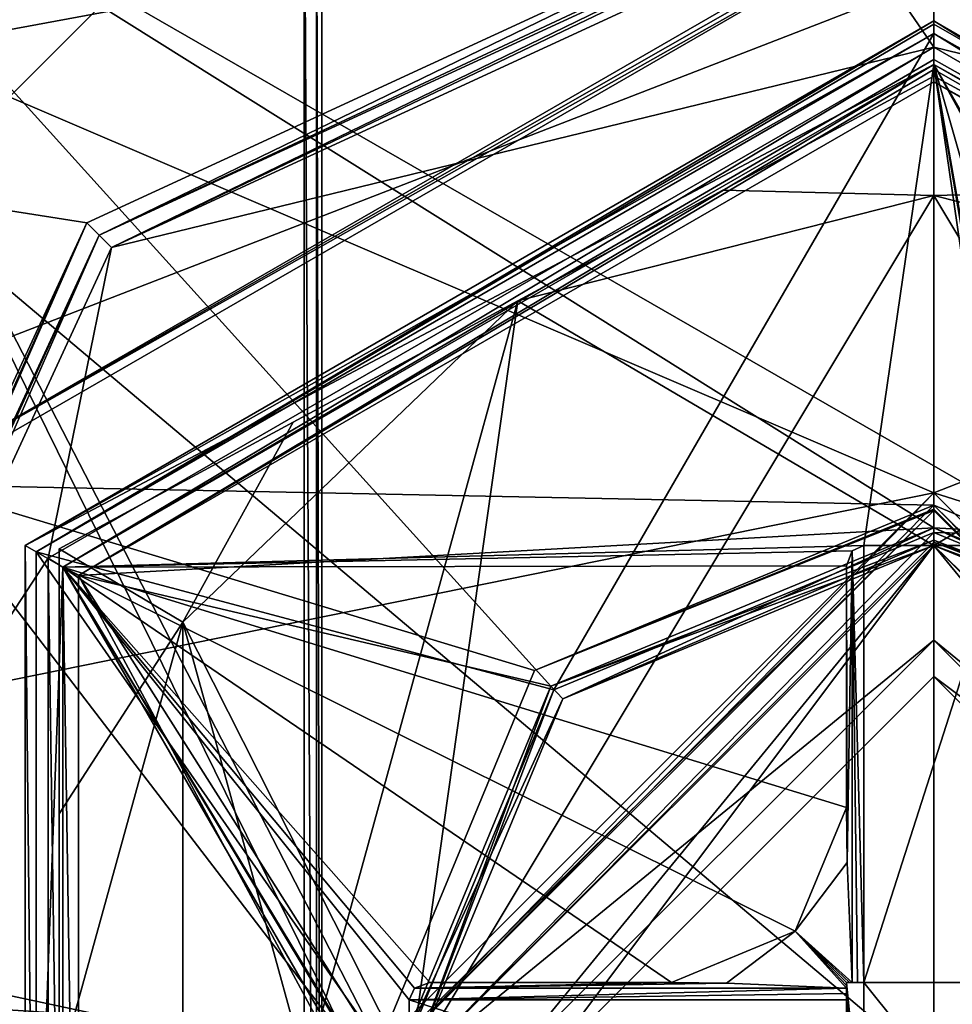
# Model space of a CAD drawing. Extents: x -250 to 250, y -963 to 894.
# Tile 1009 of 1056: x 145 to 150, y 796 to 802. Entities that reach past the tile are written whole.
import ezdxf

# ---------------------------------------------------------------- set-up
doc = ezdxf.new("R2010")
doc.units = 0
doc.header["$LTSCALE"] = 65.185185
for name, color, linetype in [('2550', 7, 'CONTINUOUS'), ('2565', 7, 'CONTINUOUS'), ('3425', 7, 'CONTINUOUS'), ('3429', 7, 'CONTINUOUS'), ('3655', 7, 'CONTINUOUS'), ('3659', 7, 'CONTINUOUS'), ('3679', 7, 'CONTINUOUS'), ('3680', 7, 'CONTINUOUS'), ('3681', 7, 'CONTINUOUS'), ('3682', 7, 'CONTINUOUS'), ('3683', 7, 'CONTINUOUS'), ('3684', 7, 'CONTINUOUS'), ('3720', 7, 'CONTINUOUS'), ('3721', 7, 'CONTINUOUS'), ('3752', 7, 'CONTINUOUS'), ('3777', 7, 'CONTINUOUS'), ('3836', 7, 'CONTINUOUS'), ('3837', 7, 'CONTINUOUS'), ('3838', 7, 'CONTINUOUS'), ('3839', 7, 'CONTINUOUS'), ('3840', 7, 'CONTINUOUS'), ('3841', 7, 'CONTINUOUS'), ('4097', 7, 'CONTINUOUS'), ('4103', 7, 'CONTINUOUS'), ('4107', 7, 'CONTINUOUS'), ('4108', 7, 'CONTINUOUS'), ('4109', 7, 'CONTINUOUS'), ('4110', 7, 'CONTINUOUS'), ('4135', 7, 'CONTINUOUS'), ('4136', 7, 'CONTINUOUS'), ('4137', 7, 'CONTINUOUS'), ('4138', 7, 'CONTINUOUS'), ('4139', 7, 'CONTINUOUS'), ('4140', 7, 'CONTINUOUS'), ('4373', 7, 'CONTINUOUS'), ('4374', 7, 'CONTINUOUS'), ('4375', 7, 'CONTINUOUS'), ('4379', 7, 'CONTINUOUS'), ('4380', 7, 'CONTINUOUS'), ('4383', 7, 'CONTINUOUS'), ('4384', 7, 'CONTINUOUS'), ('4385', 7, 'CONTINUOUS'), ('4386', 7, 'CONTINUOUS'), ('4387', 7, 'CONTINUOUS'), ('4388', 7, 'CONTINUOUS'), ('4389', 7, 'CONTINUOUS'), ('4390', 7, 'CONTINUOUS'), ('4430', 7, 'CONTINUOUS'), ('4433', 7, 'CONTINUOUS'), ('555', 7, 'CONTINUOUS'), ('556', 7, 'CONTINUOUS'), ('557', 7, 'CONTINUOUS'), ('558', 7, 'CONTINUOUS'), ('559', 7, 'CONTINUOUS'), ('560', 7, 'CONTINUOUS'), ('561', 7, 'CONTINUOUS'), ('562', 7, 'CONTINUOUS'), ('564', 7, 'CONTINUOUS'), ('565', 7, 'CONTINUOUS'), ('572', 7, 'CONTINUOUS'), ('573', 7, 'CONTINUOUS'), ('576', 7, 'CONTINUOUS'), ('577', 7, 'CONTINUOUS'), ('588', 7, 'CONTINUOUS'), ('589', 7, 'CONTINUOUS'), ('590', 7, 'CONTINUOUS'), ('591', 7, 'CONTINUOUS'), ('592', 7, 'CONTINUOUS'), ('593', 7, 'CONTINUOUS'), ('594', 7, 'CONTINUOUS'), ('595', 7, 'CONTINUOUS'), ('602', 7, 'CONTINUOUS'), ('603', 7, 'CONTINUOUS'), ('604', 7, 'CONTINUOUS'), ('605', 7, 'CONTINUOUS'), ('606', 7, 'CONTINUOUS')]:
    doc.layers.add(name, color=color, linetype=linetype)

msp = doc.modelspace()

# ---------------------------------------------------------------- linework, layer by layer
at = {"layer": '2550', "color": 7, "linetype": 'CONTINUOUS'}
for points in [[(146.4, 803, -64.65), (139.2507, 795.8559, -64.65), (146.4, 790, -64.65), (146.4, 803, -64.65)], [(140.0814, 802.3655, -64.65), (139.2507, 795.8559, -64.65), (146.4, 803, -64.65), (140.0814, 802.3655, -64.65)]]:
    msp.add_3dface(points, dxfattribs=at)
at = {"layer": '2565', "color": 7, "linetype": 'CONTINUOUS'}
for points in [[(146.5, 803, -68.45), (146.5, 803, -64.75), (146.5, 790, -64.75), (146.5, 803, -68.45)], [(146.5, 803, -68.45), (146.5, 790, -64.75), (146.5, 790, -68.45), (146.5, 803, -68.45)]]:
    msp.add_3dface(points, dxfattribs=at)
at = {"layer": '3425', "color": 7, "linetype": 'CONTINUOUS'}
for points in [[(146.4, 803, -64.65), (146.4707, 790, -64.6793), (146.4707, 803, -64.6793), (146.4, 803, -64.65)], [(146.4, 803, -64.65), (146.4, 790, -64.65), (146.4707, 790, -64.6793), (146.4, 803, -64.65)], [(146.4707, 790, -64.6793), (146.5, 790, -64.75), (146.4707, 803, -64.6793), (146.4707, 790, -64.6793)], [(146.5, 790, -64.75), (146.5, 803, -64.75), (146.4707, 803, -64.6793), (146.5, 790, -64.75)]]:
    msp.add_3dface(points, dxfattribs=at)
at = {"layer": '3429', "color": 7, "linetype": 'CONTINUOUS'}
for points in [[(146.5, 803, -68.45), (146.5, 790, -68.45), (142.6189, 802.029, -68.45), (146.5, 803, -68.45)], [(142.6189, 802.029, -68.45), (146.5, 790, -68.45), (142.0411, 796.0019, -68.45), (142.6189, 802.029, -68.45)]]:
    msp.add_3dface(points, dxfattribs=at)
at = {"layer": '3655', "color": 7, "linetype": 'CONTINUOUS'}
for points in [[(143.0674, 803.1951, 0.35), (143.0674, 788.3049, 0.35), (147.8104, 793.5559, 0.35), (143.0674, 803.1951, 0.35)], [(156.9326, 803.1951, 0.35), (143.0674, 803.1951, 0.35), (152.1896, 797.9441, 0.35), (156.9326, 803.1951, 0.35)], [(150, 798.85, 0.35), (143.0674, 803.1951, 0.35), (147.8105, 797.9443, 0.35), (150, 798.85, 0.35)], [(143.0674, 803.1951, 0.35), (150, 798.85, 0.35), (152.1896, 797.9441, 0.35), (143.0674, 803.1951, 0.35)], [(147.8105, 797.9443, 0.35), (143.0674, 803.1951, 0.35), (146.9, 795.7501, 0.35), (147.8105, 797.9443, 0.35)], [(146.9, 795.7501, 0.35), (143.0674, 803.1951, 0.35), (147.8104, 793.5559, 0.35), (146.9, 795.7501, 0.35)]]:
    msp.add_3dface(points, dxfattribs=at)
at = {"layer": '3659', "color": 7, "linetype": 'CONTINUOUS'}
for points in [[(141.6898, 801.1404, -11.15), (143.0148, 805.15, -11.15), (149.45, 802.5779, -11.15), (141.6898, 801.1404, -11.15)], [(145.1568, 800.5942, -11.15), (141.6898, 801.1404, -11.15), (149.45, 802.5779, -11.15), (145.1568, 800.5942, -11.15)], [(145.1087, 798.5777, -11.15), (150, 801.4, -11.15), (150, 798.85, -11.15), (145.1087, 798.5777, -11.15)], [(150, 801.4, -11.15), (154.8913, 798.5777, -11.15), (150, 798.85, -11.15), (150, 801.4, -11.15)], [(143.1721, 796.3, -11.15), (141.6898, 801.1404, -11.15), (145.1568, 800.5942, -11.15), (143.1721, 796.3, -11.15)], [(145.1087, 798.5777, -11.15), (150, 798.85, -11.15), (147.8104, 797.9442, -11.15), (145.1087, 798.5777, -11.15)], [(150, 798.85, -11.15), (154.8913, 798.5777, -11.15), (152.1895, 797.9443, -11.15), (150, 798.85, -11.15)], [(146.9, 795.7499, -11.15), (145.1087, 798.5777, -11.15), (147.8104, 797.9442, -11.15), (146.9, 795.7499, -11.15)], [(147.8105, 793.5557, -11.15), (145.1087, 798.5777, -11.15), (146.9, 795.7499, -11.15), (147.8105, 793.5557, -11.15)], [(145.1087, 792.9223, -11.15), (145.1087, 798.5777, -11.15), (147.8105, 793.5557, -11.15), (145.1087, 792.9223, -11.15)]]:
    msp.add_3dface(points, dxfattribs=at)
at = {"layer": '3679', "color": 7, "linetype": 'CONTINUOUS'}
for points in [[(150, 798.75, 0.25), (152.1213, 797.8713, -11.05), (152.1213, 797.8713, 0.25), (150, 798.75, 0.25)], [(150, 798.75, -11.05), (152.1213, 797.8713, -11.05), (150, 798.75, 0.25), (150, 798.75, -11.05)]]:
    msp.add_3dface(points, dxfattribs=at)
at = {"layer": '3680', "color": 7, "linetype": 'CONTINUOUS'}
for points in [[(150, 798.75, -11.05), (150, 798.75, 0.25), (147.8787, 797.8713, 0.25), (150, 798.75, -11.05)], [(147.8787, 797.8713, -11.05), (150, 798.75, -11.05), (147.8787, 797.8713, 0.25), (147.8787, 797.8713, -11.05)], [(147, 795.75, 0.25), (147.8787, 797.8713, -11.05), (147.8787, 797.8713, 0.25), (147, 795.75, 0.25)], [(147, 795.75, -11.05), (147.8787, 797.8713, -11.05), (147, 795.75, 0.25), (147, 795.75, -11.05)]]:
    msp.add_3dface(points, dxfattribs=at)
at = {"layer": '3681', "color": 7, "linetype": 'CONTINUOUS'}
for points in [[(145.2982, 800.4527, -15.15), (149.4661, 802.3785, -15.15), (150, 801.6, -15.15), (145.2982, 800.4527, -15.15)], [(149.4661, 802.3785, -15.15), (154.7018, 800.4527, -15.15), (150, 801.6, -15.15), (149.4661, 802.3785, -15.15)], [(150.5339, 802.3785, -15.15), (154.7018, 800.4527, -15.15), (149.4661, 802.3785, -15.15), (150.5339, 802.3785, -15.15)], [(145.2982, 800.4527, -15.15), (150, 801.6, -15.15), (144.9353, 798.6774, -15.15), (145.2982, 800.4527, -15.15)], [(150, 801.6, -15.15), (154.7018, 800.4527, -15.15), (155.0646, 798.6775, -15.15), (150, 801.6, -15.15)], [(143.3715, 796.2839, -15.15), (145.2982, 800.4527, -15.15), (144.9353, 798.6774, -15.15), (143.3715, 796.2839, -15.15)], [(144.9354, 792.8225, -15.15), (143.3715, 796.2839, -15.15), (144.9353, 798.6774, -15.15), (144.9354, 792.8225, -15.15)], [(143.308, 796.1532, -15.15), (143.3715, 796.2839, -15.15), (144.9354, 792.8225, -15.15), (143.308, 796.1532, -15.15)], [(143.1721, 796.1, -15.15), (143.308, 796.1532, -15.15), (144.9354, 792.8225, -15.15), (143.1721, 796.1, -15.15)]]:
    msp.add_3dface(points, dxfattribs=at)
at = {"layer": '3682', "color": 7, "linetype": 'CONTINUOUS'}
for points in [[(150, 801.5, -15.05), (154.9796, 798.625, -15.05), (150, 801.5, -11.25), (150, 801.5, -15.05)], [(150, 801.5, -11.25), (154.9796, 798.625, -15.05), (154.9796, 798.625, -11.25), (150, 801.5, -11.25)]]:
    msp.add_3dface(points, dxfattribs=at)
at = {"layer": '3683', "color": 7, "linetype": 'CONTINUOUS'}
for points in [[(150, 801.5, -15.05), (150, 801.5, -11.25), (145.0204, 798.625, -11.25), (150, 801.5, -15.05)], [(145.0204, 798.625, -15.05), (150, 801.5, -15.05), (145.0204, 798.625, -11.25), (145.0204, 798.625, -15.05)], [(145.0204, 792.875, -15.05), (145.0204, 798.625, -15.05), (145.0204, 792.875, -11.25), (145.0204, 792.875, -15.05)], [(145.0204, 792.875, -11.25), (145.0204, 798.625, -15.05), (145.0204, 798.625, -11.25), (145.0204, 792.875, -11.25)]]:
    msp.add_3dface(points, dxfattribs=at)
at = {"layer": '3684', "color": 7, "linetype": 'CONTINUOUS'}
for points in [[(149.458, 802.4782, -11.25), (145.227, 800.523, -15.05), (145.227, 800.523, -11.25), (149.458, 802.4782, -11.25)], [(149.458, 802.4782, -15.05), (145.227, 800.523, -15.05), (149.458, 802.4782, -11.25), (149.458, 802.4782, -15.05)], [(145.227, 800.523, -15.05), (143.2718, 796.292, -15.05), (145.227, 800.523, -11.25), (145.227, 800.523, -15.05)], [(143.2718, 796.292, -15.05), (143.2718, 796.292, -11.25), (145.227, 800.523, -11.25), (143.2718, 796.292, -15.05)]]:
    msp.add_3dface(points, dxfattribs=at)
at = {"layer": '3720', "color": 7, "linetype": 'CONTINUOUS'}
for points in [[(150, 798.85, 0.35), (147.8105, 797.9443, 0.35), (150, 798.7793, 0.3207), (150, 798.85, 0.35)], [(147.8105, 797.9443, 0.35), (150, 798.75, 0.25), (150, 798.7793, 0.3207), (147.8105, 797.9443, 0.35)], [(150, 798.75, 0.25), (147.8105, 797.9443, 0.35), (147.8787, 797.8713, 0.25), (150, 798.75, 0.25)], [(147.8105, 797.9443, 0.35), (146.9, 795.7501, 0.35), (147.8787, 797.8713, 0.25), (147.8105, 797.9443, 0.35)], [(146.9, 795.7501, 0.35), (147, 795.75, 0.25), (147.8787, 797.8713, 0.25), (146.9, 795.7501, 0.35)]]:
    msp.add_3dface(points, dxfattribs=at)
at = {"layer": '3721', "color": 7, "linetype": 'CONTINUOUS'}
for points in [[(152.1213, 797.8713, 0.25), (150, 798.85, 0.35), (150, 798.7793, 0.3207), (152.1213, 797.8713, 0.25)], [(152.1896, 797.9441, 0.35), (150, 798.85, 0.35), (152.1213, 797.8713, 0.25), (152.1896, 797.9441, 0.35)], [(150, 798.75, 0.25), (152.1213, 797.8713, 0.25), (150, 798.7793, 0.3207), (150, 798.75, 0.25)]]:
    msp.add_3dface(points, dxfattribs=at)
at = {"layer": '3752', "color": 7, "linetype": 'CONTINUOUS'}
for points in [[(145.2982, 800.4527, -15.15), (145.227, 800.523, -15.05), (149.458, 802.4782, -15.05), (145.2982, 800.4527, -15.15)], [(145.2982, 800.4527, -15.15), (149.458, 802.4782, -15.05), (149.4604, 802.449, -15.1207), (145.2982, 800.4527, -15.15)], [(149.4661, 802.3785, -15.15), (145.2982, 800.4527, -15.15), (149.4604, 802.449, -15.1207), (149.4661, 802.3785, -15.15)], [(143.2718, 796.292, -15.05), (145.227, 800.523, -15.05), (143.301, 796.2896, -15.1207), (143.2718, 796.292, -15.05)], [(145.227, 800.523, -15.05), (143.3715, 796.2839, -15.15), (143.301, 796.2896, -15.1207), (145.227, 800.523, -15.05)], [(145.2982, 800.4527, -15.15), (143.3715, 796.2839, -15.15), (145.227, 800.523, -15.05), (145.2982, 800.4527, -15.15)]]:
    msp.add_3dface(points, dxfattribs=at)
at = {"layer": '3777', "color": 7, "linetype": 'CONTINUOUS'}
for points in [[(145.1568, 800.5942, -11.15), (149.45, 802.5779, -11.15), (145.227, 800.523, -11.25), (145.1568, 800.5942, -11.15)], [(145.227, 800.523, -11.25), (149.45, 802.5779, -11.15), (149.4559, 802.5066, -11.1802), (145.227, 800.523, -11.25)], [(149.458, 802.4782, -11.25), (145.227, 800.523, -11.25), (149.4559, 802.5066, -11.1802), (149.458, 802.4782, -11.25)], [(143.1721, 796.3, -11.15), (145.1568, 800.5942, -11.15), (143.2432, 796.2943, -11.1799), (143.1721, 796.3, -11.15)], [(145.1568, 800.5942, -11.15), (143.2718, 796.292, -11.25), (143.2432, 796.2943, -11.1799), (145.1568, 800.5942, -11.15)], [(143.2718, 796.292, -11.25), (145.1568, 800.5942, -11.15), (145.227, 800.523, -11.25), (143.2718, 796.292, -11.25)]]:
    msp.add_3dface(points, dxfattribs=at)
at = {"layer": '3836', "color": 7, "linetype": 'CONTINUOUS'}
for points in [[(150, 801.6, -15.15), (155.0646, 798.6775, -15.15), (150, 801.5293, -15.1207), (150, 801.6, -15.15)], [(155.0646, 798.6775, -15.15), (150, 801.5, -15.05), (150, 801.5293, -15.1207), (155.0646, 798.6775, -15.15)], [(155.0646, 798.6775, -15.15), (154.9796, 798.625, -15.05), (150, 801.5, -15.05), (155.0646, 798.6775, -15.15)]]:
    msp.add_3dface(points, dxfattribs=at)
at = {"layer": '3837', "color": 7, "linetype": 'CONTINUOUS'}
for points in [[(144.9353, 798.6774, -15.15), (150, 801.6, -15.15), (145.0204, 798.625, -15.05), (144.9353, 798.6774, -15.15)], [(145.0204, 798.625, -15.05), (150, 801.6, -15.15), (150, 801.5293, -15.1207), (145.0204, 798.625, -15.05)], [(150, 801.5, -15.05), (145.0204, 798.625, -15.05), (150, 801.5293, -15.1207), (150, 801.5, -15.05)], [(144.9354, 792.8225, -15.15), (144.9353, 798.6774, -15.15), (145.0204, 792.875, -15.05), (144.9354, 792.8225, -15.15)], [(144.9353, 798.6774, -15.15), (145.0204, 798.625, -15.05), (145.0204, 792.875, -15.05), (144.9353, 798.6774, -15.15)]]:
    msp.add_3dface(points, dxfattribs=at)
at = {"layer": '3838', "color": 7, "linetype": 'CONTINUOUS'}
for points in [[(150, 801.5, -11.25), (154.9796, 798.625, -11.25), (150, 801.4707, -11.1793), (150, 801.5, -11.25)], [(154.9796, 798.625, -11.25), (150, 801.4, -11.15), (150, 801.4707, -11.1793), (154.9796, 798.625, -11.25)], [(154.8913, 798.5777, -11.15), (150, 801.4, -11.15), (154.9796, 798.625, -11.25), (154.8913, 798.5777, -11.15)]]:
    msp.add_3dface(points, dxfattribs=at)
at = {"layer": '3839', "color": 7, "linetype": 'CONTINUOUS'}
for points in [[(150, 801.5, -11.25), (145.1087, 798.5777, -11.15), (145.0204, 798.625, -11.25), (150, 801.5, -11.25)], [(145.1087, 798.5777, -11.15), (150, 801.5, -11.25), (150, 801.4707, -11.1793), (145.1087, 798.5777, -11.15)], [(150, 801.4, -11.15), (145.1087, 798.5777, -11.15), (150, 801.4707, -11.1793), (150, 801.4, -11.15)], [(145.1087, 792.9223, -11.15), (145.0204, 792.875, -11.25), (145.0204, 798.625, -11.25), (145.1087, 792.9223, -11.15)], [(145.1087, 798.5777, -11.15), (145.1087, 792.9223, -11.15), (145.0204, 798.625, -11.25), (145.1087, 798.5777, -11.15)]]:
    msp.add_3dface(points, dxfattribs=at)
at = {"layer": '3840', "color": 7, "linetype": 'CONTINUOUS'}
for points in [[(150, 798.85, -11.15), (152.1895, 797.9443, -11.15), (150, 798.7793, -11.1207), (150, 798.85, -11.15)], [(152.1895, 797.9443, -11.15), (150, 798.75, -11.05), (150, 798.7793, -11.1207), (152.1895, 797.9443, -11.15)], [(152.1895, 797.9443, -11.15), (152.1213, 797.8713, -11.05), (150, 798.75, -11.05), (152.1895, 797.9443, -11.15)]]:
    msp.add_3dface(points, dxfattribs=at)
at = {"layer": '3841', "color": 7, "linetype": 'CONTINUOUS'}
for points in [[(147.8104, 797.9442, -11.15), (150, 798.85, -11.15), (147.8787, 797.8713, -11.05), (147.8104, 797.9442, -11.15)], [(147.8787, 797.8713, -11.05), (150, 798.85, -11.15), (150, 798.7793, -11.1207), (147.8787, 797.8713, -11.05)], [(150, 798.75, -11.05), (147.8787, 797.8713, -11.05), (150, 798.7793, -11.1207), (150, 798.75, -11.05)], [(146.9, 795.7499, -11.15), (147.8104, 797.9442, -11.15), (147, 795.75, -11.05), (146.9, 795.7499, -11.15)], [(147.8104, 797.9442, -11.15), (147.8787, 797.8713, -11.05), (147, 795.75, -11.05), (147.8104, 797.9442, -11.15)]]:
    msp.add_3dface(points, dxfattribs=at)
at = {"layer": '4097', "color": 7, "linetype": 'CONTINUOUS'}
for points in [[(155.8547, 799.1321, 13.35), (161.236, 803.0143, 13.35), (150, 802.5114, 13.35), (155.8547, 799.1321, 13.35)], [(150, 802.5114, 13.35), (138.6178, 802.4918, 13.35), (144.1453, 799.132, 13.35), (150, 802.5114, 13.35)]]:
    msp.add_3dface(points, dxfattribs=at)
at = {"layer": '4103', "color": 7, "linetype": 'CONTINUOUS'}
for points in [[(140.3933, 797.1009, 7.85), (141.4723, 802.7057, 7.85), (150, 799.05, 7.85), (140.3933, 797.1009, 7.85)], [(141.4723, 802.7057, 7.85), (158.6205, 802.4248, 7.85), (150, 799.05, 7.85), (141.4723, 802.7057, 7.85)], [(158.6205, 802.4248, 7.85), (159.6438, 795.9951, 7.85), (150, 799.05, 7.85), (158.6205, 802.4248, 7.85)], [(140.3933, 797.1009, 7.85), (150, 799.05, 7.85), (146.7, 795.75, 7.85), (140.3933, 797.1009, 7.85)], [(150, 799.05, 7.85), (159.6438, 795.9951, 7.85), (153.3, 795.75, 7.85), (150, 799.05, 7.85)], [(141.1694, 789.7637, 7.85), (140.3933, 797.1009, 7.85), (150, 792.45, 7.85), (141.1694, 789.7637, 7.85)], [(150, 792.45, 7.85), (140.3933, 797.1009, 7.85), (146.7, 795.75, 7.85), (150, 792.45, 7.85)]]:
    msp.add_3dface(points, dxfattribs=at)
at = {"layer": '4107', "color": 7, "linetype": 'CONTINUOUS'}
for points in [[(153.2, 795.75, 9.7886), (150, 798.95, 9.7886), (153.2, 795.75, 7.95), (153.2, 795.75, 9.7886)], [(153.2, 795.75, 7.95), (150, 798.95, 9.7886), (150, 798.95, 7.95), (153.2, 795.75, 7.95)]]:
    msp.add_3dface(points, dxfattribs=at)
at = {"layer": '4108', "color": 7, "linetype": 'CONTINUOUS'}
for points in [[(155.7943, 799.0954, 13.3207), (150, 802.4407, 13.3207), (152.2834, 798.0335, 9.8593), (155.7943, 799.0954, 13.3207)], [(152.2834, 798.0335, 9.8593), (150, 802.4407, 13.3207), (150, 798.9793, 9.8593), (152.2834, 798.0335, 9.8593)]]:
    msp.add_3dface(points, dxfattribs=at)
at = {"layer": '4109', "color": 7, "linetype": 'CONTINUOUS'}
for points in [[(150, 798.95, 7.95), (150, 798.95, 9.7886), (146.8, 795.75, 9.7886), (150, 798.95, 7.95)], [(150, 798.95, 7.95), (146.8, 795.75, 9.7886), (146.8, 795.75, 7.95), (150, 798.95, 7.95)]]:
    msp.add_3dface(points, dxfattribs=at)
at = {"layer": '4110', "color": 7, "linetype": 'CONTINUOUS'}
for points in [[(150, 798.9793, 9.8593), (150, 802.4407, 13.3207), (144.2057, 799.0954, 13.3207), (150, 798.9793, 9.8593)], [(147.7166, 798.0335, 9.8593), (144.2057, 799.0954, 13.3207), (146.7707, 795.75, 9.8593), (147.7166, 798.0335, 9.8593)], [(144.2057, 799.0954, 13.3207), (144.2057, 792.4046, 13.3207), (146.7707, 795.75, 9.8593), (144.2057, 799.0954, 13.3207)], [(150, 798.9793, 9.8593), (144.2057, 799.0954, 13.3207), (147.7166, 798.0335, 9.8593), (150, 798.9793, 9.8593)]]:
    msp.add_3dface(points, dxfattribs=at)
at = {"layer": '4135', "color": 7, "linetype": 'CONTINUOUS'}
for points in [[(155.7943, 799.0954, 13.3207), (150, 802.5114, 13.35), (150, 802.4732, 13.3424), (155.7943, 799.0954, 13.3207)], [(155.8547, 799.1321, 13.35), (150, 802.5114, 13.35), (155.7943, 799.0954, 13.3207), (155.8547, 799.1321, 13.35)], [(150, 802.4407, 13.3207), (155.7943, 799.0954, 13.3207), (150, 802.4732, 13.3424), (150, 802.4407, 13.3207)]]:
    msp.add_3dface(points, dxfattribs=at)
at = {"layer": '4136', "color": 7, "linetype": 'CONTINUOUS'}
for points in [[(150, 802.5114, 13.35), (144.1453, 799.132, 13.35), (150, 802.4732, 13.3424), (150, 802.5114, 13.35)], [(144.1453, 799.132, 13.35), (150, 802.4407, 13.3207), (150, 802.4732, 13.3424), (144.1453, 799.132, 13.35)], [(150, 802.4407, 13.3207), (144.1453, 799.132, 13.35), (144.2057, 799.0954, 13.3207), (150, 802.4407, 13.3207)]]:
    msp.add_3dface(points, dxfattribs=at)
at = {"layer": '4137', "color": 7, "linetype": 'CONTINUOUS'}
for points in [[(153.2, 795.75, 9.7886), (150, 798.9793, 9.8593), (150, 798.9576, 9.8268), (153.2, 795.75, 9.7886)], [(153.2, 795.75, 9.7886), (152.2834, 798.0335, 9.8593), (150, 798.9793, 9.8593), (153.2, 795.75, 9.7886)], [(150, 798.95, 9.7886), (153.2, 795.75, 9.7886), (150, 798.9576, 9.8268), (150, 798.95, 9.7886)]]:
    msp.add_3dface(points, dxfattribs=at)
at = {"layer": '4138', "color": 7, "linetype": 'CONTINUOUS'}
for points in [[(150, 798.9793, 9.8593), (147.7166, 798.0335, 9.8593), (150, 798.9576, 9.8268), (150, 798.9793, 9.8593)], [(146.8, 795.75, 9.7886), (150, 798.95, 9.7886), (146.7707, 795.75, 9.8593), (146.8, 795.75, 9.7886)], [(150, 798.95, 9.7886), (147.7166, 798.0335, 9.8593), (146.7707, 795.75, 9.8593), (150, 798.95, 9.7886)], [(147.7166, 798.0335, 9.8593), (150, 798.95, 9.7886), (150, 798.9576, 9.8268), (147.7166, 798.0335, 9.8593)]]:
    msp.add_3dface(points, dxfattribs=at)
at = {"layer": '4139', "color": 7, "linetype": 'CONTINUOUS'}
for points in [[(150, 799.05, 7.85), (153.3, 795.75, 7.85), (150, 798.9793, 7.8793), (150, 799.05, 7.85)], [(153.3, 795.75, 7.85), (150, 798.95, 7.95), (150, 798.9793, 7.8793), (153.3, 795.75, 7.85)], [(153.3, 795.75, 7.85), (153.2, 795.75, 7.95), (150, 798.95, 7.95), (153.3, 795.75, 7.85)]]:
    msp.add_3dface(points, dxfattribs=at)
at = {"layer": '4140', "color": 7, "linetype": 'CONTINUOUS'}
for points in [[(146.7, 795.75, 7.85), (150, 799.05, 7.85), (146.8, 795.75, 7.95), (146.7, 795.75, 7.85)], [(146.8, 795.75, 7.95), (150, 799.05, 7.85), (150, 798.9793, 7.8793), (146.8, 795.75, 7.95)], [(150, 798.95, 7.95), (146.8, 795.75, 7.95), (150, 798.9793, 7.8793), (150, 798.95, 7.95)]]:
    msp.add_3dface(points, dxfattribs=at)
at = {"layer": '4373', "color": 7, "linetype": 'CONTINUOUS'}
for points in [[(147.6217, 800.1481, -15.15), (150, 800.75, -15.15), (147, 795.75, -15.15), (147.6217, 800.1481, -15.15)], [(150, 800.75, -15.15), (150, 798.75, -15.15), (147, 795.75, -15.15), (150, 800.75, -15.15)], [(150, 800.75, -15.15), (152.3783, 800.1481, -15.15), (150, 798.75, -15.15), (150, 800.75, -15.15)], [(147.6217, 800.1481, -15.15), (145.7052, 793.1899, -15.15), (145.7052, 798.3101, -15.15), (147.6217, 800.1481, -15.15)], [(145.7052, 793.1899, -15.15), (147.6217, 800.1481, -15.15), (147, 795.75, -15.15), (145.7052, 793.1899, -15.15)], [(150, 798.75, -15.15), (152.3783, 800.1481, -15.15), (153, 795.75, -15.15), (150, 798.75, -15.15)], [(145.7052, 793.1899, -15.15), (145, 795.75, -15.15), (145.7052, 798.3101, -15.15), (145.7052, 793.1899, -15.15)]]:
    msp.add_3dface(points, dxfattribs=at)
at = {"layer": '4374', "color": 7, "linetype": 'CONTINUOUS'}
for points in [[(150, 800.75, -11.15), (147.6217, 800.1481, -11.15), (150, 798.75, -11.15), (150, 800.75, -11.15)], [(150, 800.75, -11.15), (150, 798.75, -11.15), (153, 795.75, -11.15), (150, 800.75, -11.15)], [(152.3783, 800.1481, -11.15), (150, 800.75, -11.15), (153, 795.75, -11.15), (152.3783, 800.1481, -11.15)], [(147.6217, 800.1481, -11.15), (145.7052, 798.3101, -11.15), (147, 795.75, -11.15), (147.6217, 800.1481, -11.15)], [(150, 798.75, -11.15), (147.6217, 800.1481, -11.15), (147, 795.75, -11.15), (150, 798.75, -11.15)], [(145.7052, 798.3101, -11.15), (145, 795.75, -11.15), (145.7052, 793.1899, -11.15), (145.7052, 798.3101, -11.15)], [(145.7052, 798.3101, -11.15), (147.6217, 791.3519, -11.15), (147, 795.75, -11.15), (145.7052, 798.3101, -11.15)], [(147.6217, 791.3519, -11.15), (145.7052, 798.3101, -11.15), (145.7052, 793.1899, -11.15), (147.6217, 791.3519, -11.15)]]:
    msp.add_3dface(points, dxfattribs=at)
at = {"layer": '4375', "color": 7, "linetype": 'CONTINUOUS'}
for points in [[(145, 798.7304, -11.624), (145, 797.215, -15.0287), (145, 797.215, -11.2713), (145, 798.7304, -11.624)], [(145, 798.7304, -14.676), (145, 797.215, -15.0287), (145, 798.7304, -11.624), (145, 798.7304, -14.676)], [(145, 795.75, -15.15), (145, 795.75, -11.15), (145, 797.215, -11.2713), (145, 795.75, -15.15)], [(145, 797.215, -15.0287), (145, 795.75, -15.15), (145, 797.215, -11.2713), (145, 797.215, -15.0287)]]:
    msp.add_3dface(points, dxfattribs=at)
at = {"layer": '4379', "color": 7, "linetype": 'CONTINUOUS'}
for points in [[(150, 801.4342, -14.755), (151.2065, 800.7818, -11.2507), (151.2065, 800.7818, -15.0493), (150, 801.4342, -14.755)], [(150, 801.4342, -11.545), (151.2065, 800.7818, -11.2507), (150, 801.4342, -14.755), (150, 801.4342, -11.545)]]:
    msp.add_3dface(points, dxfattribs=at)
at = {"layer": '4380', "color": 7, "linetype": 'CONTINUOUS'}
for points in [[(150, 801.4342, -11.545), (150, 801.4342, -14.755), (148.7935, 800.7818, -15.0493), (150, 801.4342, -11.545)], [(148.7935, 800.7818, -11.2507), (150, 801.4342, -11.545), (148.7935, 800.7818, -15.0493), (148.7935, 800.7818, -11.2507)], [(147.6217, 800.1481, -15.15), (148.7935, 800.7818, -11.2507), (148.7935, 800.7818, -15.0493), (147.6217, 800.1481, -15.15)], [(147.6217, 800.1481, -15.15), (147.6217, 800.1481, -11.15), (148.7935, 800.7818, -11.2507), (147.6217, 800.1481, -15.15)], [(146.3374, 799.4537, -11.2705), (147.6217, 800.1481, -11.15), (146.3374, 799.4537, -15.0295), (146.3374, 799.4537, -11.2705)], [(147.6217, 800.1481, -11.15), (147.6217, 800.1481, -15.15), (146.3374, 799.4537, -15.0295), (147.6217, 800.1481, -11.15)], [(145, 798.7304, -14.676), (146.3374, 799.4537, -11.2705), (146.3374, 799.4537, -15.0295), (145, 798.7304, -14.676)], [(145, 798.7304, -14.676), (145, 798.7304, -11.624), (146.3374, 799.4537, -11.2705), (145, 798.7304, -14.676)]]:
    msp.add_3dface(points, dxfattribs=at)
at = {"layer": '4383', "color": 7, "linetype": 'CONTINUOUS'}
for points in [[(150, 800.75, -11.15), (150, 801.4342, -11.545), (148.7935, 800.7818, -11.2507), (150, 800.75, -11.15)], [(150, 800.75, -11.15), (151.2065, 800.7818, -11.2507), (150, 801.4342, -11.545), (150, 800.75, -11.15)], [(147.6217, 800.1481, -11.15), (150, 800.75, -11.15), (148.7935, 800.7818, -11.2507), (147.6217, 800.1481, -11.15)], [(150, 800.75, -11.15), (152.3783, 800.1481, -11.15), (151.2065, 800.7818, -11.2507), (150, 800.75, -11.15)], [(145.7052, 798.3101, -11.15), (147.6217, 800.1481, -11.15), (146.3374, 799.4537, -11.2705), (145.7052, 798.3101, -11.15)], [(145, 798.7304, -11.624), (145.7052, 798.3101, -11.15), (146.3374, 799.4537, -11.2705), (145, 798.7304, -11.624)], [(145.7052, 798.3101, -11.15), (145, 798.7304, -11.624), (145, 797.215, -11.2713), (145.7052, 798.3101, -11.15)], [(145, 795.75, -11.15), (145.7052, 798.3101, -11.15), (145, 797.215, -11.2713), (145, 795.75, -11.15)]]:
    msp.add_3dface(points, dxfattribs=at)
at = {"layer": '4384', "color": 7, "linetype": 'CONTINUOUS'}
for points in [[(150, 801.4342, -14.755), (150, 800.75, -15.15), (148.7935, 800.7818, -15.0493), (150, 801.4342, -14.755)], [(150, 800.75, -15.15), (150, 801.4342, -14.755), (151.2065, 800.7818, -15.0493), (150, 800.75, -15.15)], [(150, 800.75, -15.15), (147.6217, 800.1481, -15.15), (148.7935, 800.7818, -15.0493), (150, 800.75, -15.15)], [(152.3783, 800.1481, -15.15), (150, 800.75, -15.15), (151.2065, 800.7818, -15.0493), (152.3783, 800.1481, -15.15)], [(147.6217, 800.1481, -15.15), (145.7052, 798.3101, -15.15), (146.3374, 799.4537, -15.0295), (147.6217, 800.1481, -15.15)], [(145.7052, 798.3101, -15.15), (145, 798.7304, -14.676), (146.3374, 799.4537, -15.0295), (145.7052, 798.3101, -15.15)], [(145.7052, 798.3101, -15.15), (145, 797.215, -15.0287), (145, 798.7304, -14.676), (145.7052, 798.3101, -15.15)], [(145.7052, 798.3101, -15.15), (145, 795.75, -15.15), (145, 797.215, -15.0287), (145.7052, 798.3101, -15.15)]]:
    msp.add_3dface(points, dxfattribs=at)
at = {"layer": '4385', "color": 7, "linetype": 'CONTINUOUS'}
for points in [[(147, 795.75, -15.15), (150, 798.75, -15.15), (147.5415, 795.75, -14.6085), (147, 795.75, -15.15)], [(147.5415, 795.75, -14.6085), (150, 798.75, -15.15), (150, 798.2085, -14.6085), (147.5415, 795.75, -14.6085)]]:
    msp.add_3dface(points, dxfattribs=at)
at = {"layer": '4386', "color": 7, "linetype": 'CONTINUOUS'}
for points in [[(147.5415, 795.75, -11.6915), (150, 798.2085, -14.6085), (150, 798.2085, -11.6915), (147.5415, 795.75, -11.6915)], [(147.5415, 795.75, -14.6085), (150, 798.2085, -14.6085), (147.5415, 795.75, -11.6915), (147.5415, 795.75, -14.6085)]]:
    msp.add_3dface(points, dxfattribs=at)
at = {"layer": '4387', "color": 7, "linetype": 'CONTINUOUS'}
for points in [[(150, 798.75, -11.15), (147, 795.75, -11.15), (150, 798.2085, -11.6915), (150, 798.75, -11.15)], [(147, 795.75, -11.15), (147.5415, 795.75, -11.6915), (150, 798.2085, -11.6915), (147, 795.75, -11.15)]]:
    msp.add_3dface(points, dxfattribs=at)
at = {"layer": '4388', "color": 7, "linetype": 'CONTINUOUS'}
for points in [[(150, 798.75, -15.15), (153, 795.75, -15.15), (150, 798.2085, -14.6085), (150, 798.75, -15.15)], [(150, 798.2085, -14.6085), (153, 795.75, -15.15), (152.4585, 795.75, -14.6085), (150, 798.2085, -14.6085)]]:
    msp.add_3dface(points, dxfattribs=at)
at = {"layer": '4389', "color": 7, "linetype": 'CONTINUOUS'}
for points in [[(150, 798.2085, -11.6915), (152.4585, 795.75, -14.6085), (152.4585, 795.75, -11.6915), (150, 798.2085, -11.6915)], [(150, 798.2085, -11.6915), (150, 798.2085, -14.6085), (152.4585, 795.75, -14.6085), (150, 798.2085, -11.6915)]]:
    msp.add_3dface(points, dxfattribs=at)
at = {"layer": '4390', "color": 7, "linetype": 'CONTINUOUS'}
for points in [[(150, 798.75, -11.15), (150, 798.2085, -11.6915), (152.4585, 795.75, -11.6915), (150, 798.75, -11.15)], [(153, 795.75, -11.15), (150, 798.75, -11.15), (152.4585, 795.75, -11.6915), (153, 795.75, -11.15)]]:
    msp.add_3dface(points, dxfattribs=at)
at = {"layer": '4430', "color": 7, "linetype": 'CONTINUOUS'}
for points in [[(137.6656, 797.2093, 14.5729), (150, 801.9898, 17.4641), (138.9274, 803.9286, 14.5632), (137.6656, 797.2093, 14.5729)], [(162.3363, 794.3256, 14.5729), (161.5054, 802.4954, 14.5672), (150, 801.9898, 17.4641), (162.3363, 794.3256, 14.5729)], [(150, 789.5102, 17.4641), (150, 801.9898, 17.4641), (137.6656, 797.2093, 14.5729), (150, 789.5102, 17.4641)], [(150, 789.5102, 17.4641), (162.3363, 794.3256, 14.5729), (150, 801.9898, 17.4641), (150, 789.5102, 17.4641)], [(138.4897, 789.0228, 14.5673), (150, 789.5102, 17.4641), (137.6656, 797.2093, 14.5729), (138.4897, 789.0228, 14.5673)]]:
    msp.add_3dface(points, dxfattribs=at)
at = {"layer": '4433', "color": 7, "linetype": 'CONTINUOUS'}
for points in [[(150, 809.1927, 14.9953), (150, 795.75, 16.85), (140.0427, 804.15, 13.938), (150, 809.1927, 14.9953)], [(150, 809.1927, 14.9953), (160.2876, 803.1699, 13.948), (150, 795.75, 16.85), (150, 809.1927, 14.9953)], [(140.0427, 804.15, 13.938), (150, 795.75, 16.85), (138.6159, 796.488, 13.9724), (140.0427, 804.15, 13.938)], [(160.2876, 803.1699, 13.948), (161.3856, 795.0643, 13.9724), (150, 795.75, 16.85), (160.2876, 803.1699, 13.948)], [(138.6159, 796.488, 13.9724), (150, 795.75, 16.85), (139.6169, 788.6446, 13.9508), (138.6159, 796.488, 13.9724)]]:
    msp.add_3dface(points, dxfattribs=at)
at = {"layer": '555', "color": 7, "linetype": 'CONTINUOUS'}
for points in [[(155.1962, 798.75, 12.88), (150, 801.75, 12.7336), (150, 801.75, 12.88), (155.1962, 798.75, 12.88)], [(155.1962, 798.75, 12.7336), (150, 801.75, 12.7336), (155.1962, 798.75, 12.88), (155.1962, 798.75, 12.7336)]]:
    msp.add_3dface(points, dxfattribs=at)
at = {"layer": '556', "color": 7, "linetype": 'CONTINUOUS'}
for points in [[(150, 798.8232, 9.7032), (150, 801.6768, 12.5568), (155.1327, 798.7134, 12.5568), (150, 798.8232, 9.7032)], [(152.1731, 797.9231, 9.7032), (150, 798.8232, 9.7032), (155.1327, 798.7134, 12.5568), (152.1731, 797.9231, 9.7032)]]:
    msp.add_3dface(points, dxfattribs=at)
at = {"layer": '557', "color": 7, "linetype": 'CONTINUOUS'}
for points in [[(150, 798.75, 9.5264), (153, 795.75, 9.5264), (150, 798.75, -21.12), (150, 798.75, 9.5264)], [(150, 798.75, -21.12), (153, 795.75, 9.5264), (153, 795.75, -21.12), (150, 798.75, -21.12)]]:
    msp.add_3dface(points, dxfattribs=at)
at = {"layer": '558', "color": 7, "linetype": 'CONTINUOUS'}
for points in [[(147.7501, 795.75, -21.87), (150, 798, -21.87), (150, 793.5, -21.87), (147.7501, 795.75, -21.87)], [(150, 793.5, -21.87), (150, 798, -21.87), (152.2499, 795.75, -21.87), (150, 793.5, -21.87)]]:
    msp.add_3dface(points, dxfattribs=at)
at = {"layer": '559', "color": 7, "linetype": 'CONTINUOUS'}
for points in [[(150, 801.75, 12.88), (150, 801.75, 12.7336), (144.8038, 798.75, 12.7336), (150, 801.75, 12.88)], [(144.8038, 798.75, 12.88), (150, 801.75, 12.88), (144.8038, 798.75, 12.7336), (144.8038, 798.75, 12.88)], [(144.8038, 792.75, 12.7336), (144.8038, 798.75, 12.88), (144.8038, 798.75, 12.7336), (144.8038, 792.75, 12.7336)], [(144.8038, 792.75, 12.88), (144.8038, 798.75, 12.88), (144.8038, 792.75, 12.7336), (144.8038, 792.75, 12.88)]]:
    msp.add_3dface(points, dxfattribs=at)
at = {"layer": '560', "color": 7, "linetype": 'CONTINUOUS'}
for points in [[(150, 801.6768, 12.5568), (147.8269, 797.9231, 9.7032), (144.8673, 798.7134, 12.5568), (150, 801.6768, 12.5568)], [(150, 801.6768, 12.5568), (150, 798.8232, 9.7032), (147.8269, 797.9231, 9.7032), (150, 801.6768, 12.5568)], [(144.8673, 798.7134, 12.5568), (146.9268, 795.75, 9.7032), (144.8673, 792.7866, 12.5568), (144.8673, 798.7134, 12.5568)], [(147.8269, 797.9231, 9.7032), (146.9268, 795.75, 9.7032), (144.8673, 798.7134, 12.5568), (147.8269, 797.9231, 9.7032)]]:
    msp.add_3dface(points, dxfattribs=at)
at = {"layer": '561', "color": 7, "linetype": 'CONTINUOUS'}
for points in [[(150, 798.75, 9.5264), (150, 798.75, -21.12), (147, 795.75, -21.12), (150, 798.75, 9.5264)], [(147, 795.75, 9.5264), (150, 798.75, 9.5264), (147, 795.75, -21.12), (147, 795.75, 9.5264)]]:
    msp.add_3dface(points, dxfattribs=at)
at = {"layer": '562', "color": 7, "linetype": 'CONTINUOUS'}
msp.add_3dface([(149.5, 798.6321, 13.13), (149.5, 797.25, 13.13), (149.5, 797.25, 10.9187), (149.5, 798.6321, 13.13)], dxfattribs=at)
at = {"layer": '564', "color": 7, "linetype": 'CONTINUOUS'}
for points in [[(150.4, 796.25, 9.13), (150.4, 798.75, 13.13), (149.6, 796.25, 9.13), (150.4, 796.25, 9.13)], [(150.4, 798.75, 13.13), (149.6, 798.75, 13.13), (149.6, 796.25, 9.13), (150.4, 798.75, 13.13)]]:
    msp.add_3dface(points, dxfattribs=at)
at = {"layer": '565', "color": 7, "linetype": 'CONTINUOUS'}
for points in [[(149.5, 796.15, 9.13), (149.6, 795.25, 9.13), (149.5, 796.25, 9.13), (149.5, 796.15, 9.13)], [(149.6, 795.25, 9.13), (149.6, 796.25, 9.13), (149.5, 796.25, 9.13), (149.6, 795.25, 9.13)], [(150.4, 795.25, 9.13), (149.6, 796.25, 9.13), (149.6, 795.25, 9.13), (150.4, 795.25, 9.13)], [(150.4, 796.25, 9.13), (149.6, 796.25, 9.13), (150.4, 795.25, 9.13), (150.4, 796.25, 9.13)], [(149.5, 795.35, 9.13), (149.6, 795.25, 9.13), (149.5, 796.15, 9.13), (149.5, 795.35, 9.13)]]:
    msp.add_3dface(points, dxfattribs=at)
at = {"layer": '572', "color": 7, "linetype": 'CONTINUOUS'}
msp.add_3dface([(148.5, 796.25, 13.13), (147.1179, 796.25, 13.13), (148.5, 796.25, 10.9187), (148.5, 796.25, 13.13)], dxfattribs=at)
at = {"layer": '573', "color": 7, "linetype": 'CONTINUOUS'}
for points in [[(147, 796.15, 13.13), (147, 795.35, 13.13), (149.5, 795.35, 9.13), (147, 796.15, 13.13)], [(147, 796.15, 13.13), (149.5, 795.35, 9.13), (149.5, 796.15, 9.13), (147, 796.15, 13.13)]]:
    msp.add_3dface(points, dxfattribs=at)
at = {"layer": '576', "color": 7, "linetype": 'CONTINUOUS'}
for points in [[(147.0311, 796.2177, 13.13), (147, 796.15, 13.13), (149.5, 796.2166, 9.1779), (147.0311, 796.2177, 13.13)], [(149.5, 796.2166, 9.1779), (147, 796.15, 13.13), (149.5, 796.1868, 9.1433), (149.5, 796.2166, 9.1779)], [(147.1179, 796.25, 13.13), (147.0311, 796.2177, 13.13), (148.5, 796.25, 10.9187), (147.1179, 796.25, 13.13)], [(148.5, 796.25, 10.9187), (147.0311, 796.2177, 13.13), (148.8148, 796.2451, 10.3569), (148.5, 796.25, 10.9187)], [(148.8148, 796.2451, 10.3569), (147.0311, 796.2177, 13.13), (149.5, 796.2166, 9.1779), (148.8148, 796.2451, 10.3569)], [(147, 796.15, 13.13), (149.5, 796.15, 9.13), (149.5, 796.1868, 9.1433), (147, 796.15, 13.13)]]:
    msp.add_3dface(points, dxfattribs=at)
at = {"layer": '577', "color": 7, "linetype": 'CONTINUOUS'}
for points in [[(149.6, 798.75, 13.13), (149.5323, 798.7189, 13.13), (149.6, 796.25, 9.13), (149.6, 798.75, 13.13)], [(149.5323, 798.7189, 13.13), (149.5, 798.6321, 13.13), (149.5049, 796.9352, 10.3569), (149.5323, 798.7189, 13.13)], [(149.5334, 796.25, 9.1779), (149.5323, 798.7189, 13.13), (149.5049, 796.9352, 10.3569), (149.5334, 796.25, 9.1779)], [(149.6, 796.25, 9.13), (149.5323, 798.7189, 13.13), (149.5632, 796.25, 9.1433), (149.6, 796.25, 9.13)], [(149.5632, 796.25, 9.1433), (149.5323, 798.7189, 13.13), (149.5334, 796.25, 9.1779), (149.5632, 796.25, 9.1433)], [(149.5, 798.6321, 13.13), (149.5, 797.25, 10.9187), (149.5049, 796.9352, 10.3569), (149.5, 798.6321, 13.13)]]:
    msp.add_3dface(points, dxfattribs=at)
at = {"layer": '588', "color": 7, "linetype": 'CONTINUOUS'}
for points in [[(149.5, 797.25, 10.9187), (149.2071, 796.5429, 13.13), (149.2071, 796.5429, 10.9187), (149.5, 797.25, 10.9187)], [(149.5, 797.25, 13.13), (149.2071, 796.5429, 13.13), (149.5, 797.25, 10.9187), (149.5, 797.25, 13.13)], [(149.2071, 796.5429, 13.13), (148.5, 796.25, 13.13), (149.2071, 796.5429, 10.9187), (149.2071, 796.5429, 13.13)], [(148.5, 796.25, 13.13), (148.5, 796.25, 10.9187), (149.2071, 796.5429, 10.9187), (148.5, 796.25, 13.13)]]:
    msp.add_3dface(points, dxfattribs=at)
at = {"layer": '589', "color": 7, "linetype": 'CONTINUOUS'}
for points in [[(149.5049, 796.9352, 10.3569), (149.5, 797.25, 10.9187), (149.2071, 796.5429, 10.9187), (149.5049, 796.9352, 10.3569)], [(149.5334, 796.25, 9.1779), (149.5049, 796.9352, 10.3569), (149.2071, 796.5429, 10.9187), (149.5334, 796.25, 9.1779)], [(148.5, 796.25, 10.9187), (148.8148, 796.2451, 10.3569), (149.2071, 796.5429, 10.9187), (148.5, 796.25, 10.9187)], [(148.8148, 796.2451, 10.3569), (149.5, 796.2166, 9.1779), (149.2071, 796.5429, 10.9187), (148.8148, 796.2451, 10.3569)], [(149.5, 796.25, 9.2342), (149.5167, 796.25, 9.2061), (149.2071, 796.5429, 10.9187), (149.5, 796.25, 9.2342)], [(149.5, 796.2166, 9.1779), (149.5, 796.2333, 9.2061), (149.2071, 796.5429, 10.9187), (149.5, 796.2166, 9.1779)], [(149.5167, 796.25, 9.2061), (149.5334, 796.25, 9.1779), (149.2071, 796.5429, 10.9187), (149.5167, 796.25, 9.2061)], [(149.5, 796.2333, 9.2061), (149.5, 796.25, 9.2342), (149.2071, 796.5429, 10.9187), (149.5, 796.2333, 9.2061)]]:
    msp.add_3dface(points, dxfattribs=at)
at = {"layer": '590', "color": 7, "linetype": 'CONTINUOUS'}
for points in [[(150, 798.75, -21.12), (147.7501, 795.75, -21.87), (147, 795.75, -21.12), (150, 798.75, -21.12)], [(150, 798.75, -21.12), (150, 798, -21.87), (147.7501, 795.75, -21.87), (150, 798.75, -21.12)]]:
    msp.add_3dface(points, dxfattribs=at)
at = {"layer": '591', "color": 7, "linetype": 'CONTINUOUS'}
for points in [[(150, 798.75, -21.12), (153, 795.75, -21.12), (150, 798, -21.87), (150, 798.75, -21.12)], [(150, 798, -21.87), (153, 795.75, -21.12), (152.2499, 795.75, -21.87), (150, 798, -21.87)]]:
    msp.add_3dface(points, dxfattribs=at)
at = {"layer": '592', "color": 7, "linetype": 'CONTINUOUS'}
for points in [[(150, 801.75, 12.7336), (155.1962, 798.75, 12.7336), (150, 801.731, 12.6379), (150, 801.75, 12.7336)], [(155.1962, 798.75, 12.7336), (150, 801.6768, 12.5568), (150, 801.731, 12.6379), (155.1962, 798.75, 12.7336)], [(155.1327, 798.7134, 12.5568), (150, 801.6768, 12.5568), (155.1962, 798.75, 12.7336), (155.1327, 798.7134, 12.5568)]]:
    msp.add_3dface(points, dxfattribs=at)
at = {"layer": '593', "color": 7, "linetype": 'CONTINUOUS'}
for points in [[(150, 798.8232, 9.7032), (152.1731, 797.9231, 9.7032), (150, 798.769, 9.6221), (150, 798.8232, 9.7032)], [(152.1731, 797.9231, 9.7032), (150, 798.75, 9.5264), (150, 798.769, 9.6221), (152.1731, 797.9231, 9.7032)], [(152.1731, 797.9231, 9.7032), (153.0732, 795.75, 9.7032), (150, 798.75, 9.5264), (152.1731, 797.9231, 9.7032)], [(153.0732, 795.75, 9.7032), (153, 795.75, 9.5264), (150, 798.75, 9.5264), (153.0732, 795.75, 9.7032)]]:
    msp.add_3dface(points, dxfattribs=at)
at = {"layer": '594', "color": 7, "linetype": 'CONTINUOUS'}
for points in [[(149.6, 798.75, 13.13), (150, 801.5, 13.13), (145.0209, 798.6258, 13.13), (149.6, 798.75, 13.13)], [(149.6, 798.75, 13.13), (150.4, 798.75, 13.13), (150, 801.5, 13.13), (149.6, 798.75, 13.13)], [(151.5, 796.25, 13.13), (152.8821, 796.25, 13.13), (150, 801.5, 13.13), (151.5, 796.25, 13.13)], [(154.9791, 798.6258, 13.13), (150, 801.5, 13.13), (154.9791, 792.8742, 13.13), (154.9791, 798.6258, 13.13)], [(150, 801.5, 13.13), (152.9689, 796.2177, 13.13), (154.9791, 792.8742, 13.13), (150, 801.5, 13.13)], [(152.8821, 796.25, 13.13), (152.9689, 796.2177, 13.13), (150, 801.5, 13.13), (152.8821, 796.25, 13.13)], [(150.4, 798.75, 13.13), (150.4677, 798.7189, 13.13), (150, 801.5, 13.13), (150.4, 798.75, 13.13)], [(150.5, 798.6321, 13.13), (151.5, 796.25, 13.13), (150, 801.5, 13.13), (150.5, 798.6321, 13.13)], [(150.4677, 798.7189, 13.13), (150.5, 798.6321, 13.13), (150, 801.5, 13.13), (150.4677, 798.7189, 13.13)], [(149.5323, 798.7189, 13.13), (149.6, 798.75, 13.13), (145.0209, 798.6258, 13.13), (149.5323, 798.7189, 13.13)], [(149.5, 798.6321, 13.13), (149.5323, 798.7189, 13.13), (145.0209, 798.6258, 13.13), (149.5, 798.6321, 13.13)], [(149.5, 797.25, 13.13), (149.5, 798.6321, 13.13), (145.0209, 798.6258, 13.13), (149.5, 797.25, 13.13)], [(145.0209, 792.8742, 13.13), (150, 790, 13.13), (145.0209, 798.6258, 13.13), (145.0209, 792.8742, 13.13)], [(147.0311, 796.2177, 13.13), (147.1179, 796.25, 13.13), (145.0209, 798.6258, 13.13), (147.0311, 796.2177, 13.13)], [(147.1179, 796.25, 13.13), (148.5, 796.25, 13.13), (145.0209, 798.6258, 13.13), (147.1179, 796.25, 13.13)], [(148.5, 796.25, 13.13), (149.2071, 796.5429, 13.13), (145.0209, 798.6258, 13.13), (148.5, 796.25, 13.13)], [(149.2071, 796.5429, 13.13), (149.5, 797.25, 13.13), (145.0209, 798.6258, 13.13), (149.2071, 796.5429, 13.13)], [(150, 790, 13.13), (147.0311, 795.2823, 13.13), (145.0209, 798.6258, 13.13), (150, 790, 13.13)], [(147, 795.35, 13.13), (147, 796.15, 13.13), (145.0209, 798.6258, 13.13), (147, 795.35, 13.13)], [(147.0311, 795.2823, 13.13), (147, 795.35, 13.13), (145.0209, 798.6258, 13.13), (147.0311, 795.2823, 13.13)], [(147, 796.15, 13.13), (147.0311, 796.2177, 13.13), (145.0209, 798.6258, 13.13), (147, 796.15, 13.13)]]:
    msp.add_3dface(points, dxfattribs=at)
at = {"layer": '595', "color": 7, "linetype": 'CONTINUOUS'}
for points in [[(149.5, 796.25, 9.13), (149.5632, 796.25, 9.1433), (149.5334, 796.25, 9.1779), (149.5, 796.25, 9.13)], [(149.5, 796.25, 9.13), (149.6, 796.25, 9.13), (149.5632, 796.25, 9.1433), (149.5, 796.25, 9.13)], [(149.5, 796.25, 9.13), (149.5334, 796.25, 9.1779), (149.5167, 796.25, 9.2061), (149.5, 796.25, 9.13)], [(149.5, 796.25, 9.2342), (149.5, 796.25, 9.13), (149.5167, 796.25, 9.2061), (149.5, 796.25, 9.2342)]]:
    msp.add_3dface(points, dxfattribs=at)
at = {"layer": '602', "color": 7, "linetype": 'CONTINUOUS'}
for points in [[(149.5, 796.25, 9.2342), (149.5, 796.2333, 9.2061), (149.5, 796.25, 9.13), (149.5, 796.25, 9.2342)], [(149.5, 796.15, 9.13), (149.5, 796.25, 9.13), (149.5, 796.1868, 9.1433), (149.5, 796.15, 9.13)], [(149.5, 796.25, 9.13), (149.5, 796.2166, 9.1779), (149.5, 796.1868, 9.1433), (149.5, 796.25, 9.13)], [(149.5, 796.2166, 9.1779), (149.5, 796.25, 9.13), (149.5, 796.2333, 9.2061), (149.5, 796.2166, 9.1779)]]:
    msp.add_3dface(points, dxfattribs=at)
at = {"layer": '603', "color": 7, "linetype": 'CONTINUOUS'}
for points in [[(150, 801.75, 12.7336), (144.8673, 798.7134, 12.5568), (144.8038, 798.75, 12.7336), (150, 801.75, 12.7336)], [(144.8673, 798.7134, 12.5568), (150, 801.75, 12.7336), (150, 801.731, 12.6379), (144.8673, 798.7134, 12.5568)], [(150, 801.6768, 12.5568), (144.8673, 798.7134, 12.5568), (150, 801.731, 12.6379), (150, 801.6768, 12.5568)], [(144.8673, 798.7134, 12.5568), (144.8673, 792.7866, 12.5568), (144.8038, 798.75, 12.7336), (144.8673, 798.7134, 12.5568)], [(144.8673, 792.7866, 12.5568), (144.8038, 792.75, 12.7336), (144.8038, 798.75, 12.7336), (144.8673, 792.7866, 12.5568)]]:
    msp.add_3dface(points, dxfattribs=at)
at = {"layer": '604', "color": 7, "linetype": 'CONTINUOUS'}
for points in [[(150, 801.75, 12.88), (144.8038, 798.75, 12.88), (150, 801.6768, 13.0568), (150, 801.75, 12.88)], [(144.8038, 798.75, 12.88), (150, 801.5, 13.13), (150, 801.6768, 13.0568), (144.8038, 798.75, 12.88)], [(145.0209, 798.6258, 13.13), (150, 801.5, 13.13), (144.8038, 798.75, 12.88), (145.0209, 798.6258, 13.13)], [(145.0209, 798.6258, 13.13), (144.8038, 798.75, 12.88), (144.8038, 792.75, 12.88), (145.0209, 798.6258, 13.13)], [(145.0209, 792.8742, 13.13), (145.0209, 798.6258, 13.13), (144.8038, 792.75, 12.88), (145.0209, 792.8742, 13.13)]]:
    msp.add_3dface(points, dxfattribs=at)
at = {"layer": '605', "color": 7, "linetype": 'CONTINUOUS'}
for points in [[(154.9791, 798.6258, 13.13), (155.1962, 798.75, 12.88), (150, 801.75, 12.88), (154.9791, 798.6258, 13.13)], [(154.9791, 798.6258, 13.13), (150, 801.75, 12.88), (150, 801.6768, 13.0568), (154.9791, 798.6258, 13.13)], [(150, 801.5, 13.13), (154.9791, 798.6258, 13.13), (150, 801.6768, 13.0568), (150, 801.5, 13.13)]]:
    msp.add_3dface(points, dxfattribs=at)
at = {"layer": '606', "color": 7, "linetype": 'CONTINUOUS'}
for points in [[(147, 795.75, 9.5264), (150, 798.8232, 9.7032), (150, 798.769, 9.6221), (147, 795.75, 9.5264)], [(147.8269, 797.9231, 9.7032), (150, 798.8232, 9.7032), (147, 795.75, 9.5264), (147.8269, 797.9231, 9.7032)], [(150, 798.75, 9.5264), (147, 795.75, 9.5264), (150, 798.769, 9.6221), (150, 798.75, 9.5264)], [(146.9268, 795.75, 9.7032), (147.8269, 797.9231, 9.7032), (147, 795.75, 9.5264), (146.9268, 795.75, 9.7032)]]:
    msp.add_3dface(points, dxfattribs=at)

doc.saveas('drawing.dxf')
